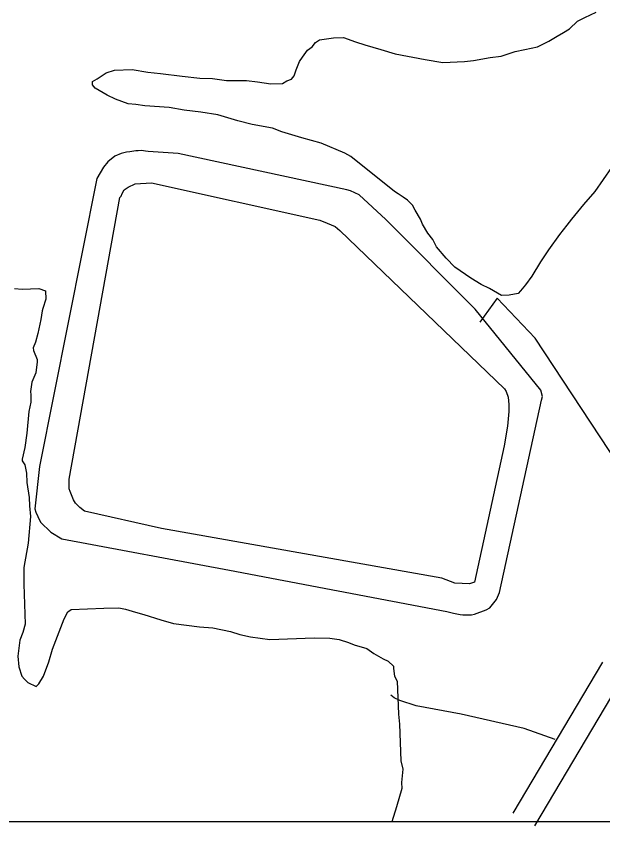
# Model space of a CAD drawing. Extents: x 3263578 to 3301413, y 764927 to 798602.
# Drawn here: x 3297763 to 3298464, y 775827 to 776795 of the extents above; entities that cross this region are included whole.
import ezdxf

# ---------------------------------------------------------------- set-up
doc = ezdxf.new("R2010")
doc.units = 0
for name, color, linetype in [('V-GRID-FRAM', 7, 'Continuous'), ('V-LEVE-TOET', 7, 'Continuous'), ('V-ROAD-CNTR', 7, 'Continuous'), ('V-SITE-VEGE', 7, 'Continuous'), ('V-TOPO-SHOR', 7, 'Continuous')]:
    doc.layers.add(name, color=color, linetype=linetype)

msp = doc.modelspace()

# ---------------------------------------------------------------- linework, layer by layer
at = {"layer": 'V-GRID-FRAM'}
msp.add_lwpolyline([(3267734.87, 794015.53), (3299171.18, 794017.82), (3299180.44, 775831.73), (3267728.26, 775829.44), (3267734.87, 794015.53)], dxfattribs=at)
at = {"layer": 'V-LEVE-TOET'}
for points in [[(3298389.95, 776347.61), (3298311.65, 776444.67), (3298204.6, 776551.93), (3298172.76, 776581.44), (3298162.51, 776585.93), (3298157.98, 776587.41), (3297956.54, 776630.89), (3297920.52, 776633.14), (3297917.18, 776633.66), (3297912.48, 776634.16), (3297908.57, 776634.08), (3297905.64, 776634.03), (3297898.62, 776632.92), (3297894.72, 776632.45), (3297888.1, 776630.76), (3297880.73, 776627.49), (3297872.26, 776620.68), (3297867.1, 776614.52), (3297858.95, 776600.88), (3297790.62, 776256.61), (3297784.94, 776205.86), (3297786.19, 776201.78), (3297788.44, 776196.54), (3297791.89, 776189.96), (3297804.05, 776177.87), (3297817.1, 776170.11), (3298017.85, 776132.48), (3298277.48, 776083.07), (3298285.73, 776080.88), (3298293.38, 776079.65), (3298296.92, 776078.94), (3298307.08, 776078.94), (3298310.78, 776079.79), (3298324.56, 776085.14), (3298329.02, 776087.37), (3298336.85, 776097.3), (3298340.6, 776105.58), (3298390.77, 776335.7), (3298392.05, 776340.03), (3298389.95, 776347.61)], [(3297825.91, 776241.45), (3297886.76, 776578.14), (3297888.1, 776579.73), (3297889.21, 776582.88), (3297891.67, 776587.23), (3297894.37, 776589.04), (3297896.69, 776590.45), (3297904.83, 776594.32), (3297924.55, 776595.67), (3298125.82, 776551.02), (3298134.5, 776547.27), (3298143.96, 776543.54), (3298149.72, 776538.76), (3298346.71, 776349.33), (3298348.53, 776346.24), (3298350.81, 776339.44), (3298351.75, 776330.66), (3298351.72, 776322.05), (3298350.1, 776304.62), (3298346.25, 776281.08), (3298310.64, 776118.11), (3298304.61, 776116.24), (3298287.39, 776117.08), (3298271.63, 776123.04), (3297936.54, 776182.16), (3297844.24, 776202.89), (3297838.88, 776207.48), (3297833.5, 776212.65), (3297831.27, 776216.52), (3297827.37, 776226.42), (3297826.13, 776229.92), (3297825.91, 776241.45)]]:
    msp.add_lwpolyline(points, dxfattribs=at)
at = {"layer": 'V-ROAD-CNTR'}
for points in [[(3298463.71, 776022.47), (3298356.65, 775842.07)], [(3298489.51, 776007.16), (3298382.45, 775826.76)]]:
    msp.add_lwpolyline(points, dxfattribs=at)
at = {"layer": 'V-SITE-VEGE'}
for p, q in [((3297760.8, 776469.29), (3297769.8, 776468.6)), ((3297769.8, 776468.6), (3297789.73, 776469.26)), ((3297789.73, 776469.26), (3297797.8, 776466.54)), ((3297797.8, 776466.54), (3297798.13, 776456.58)), ((3297798.13, 776456.58), (3297794.51, 776445.49)), ((3297794.51, 776445.49), (3297793.62, 776442.46)), ((3297793.62, 776442.46), (3297791.96, 776432.44)), ((3297791.96, 776432.44), (3297788.54, 776415.37)), ((3297788.54, 776415.37), (3297785.89, 776405.31)), ((3297785.89, 776405.31), (3297783.13, 776398.23)), ((3297783.13, 776398.23), (3297783.23, 776395.24)), ((3297783.23, 776395.24), (3297787.58, 776384.42)), ((3297787.68, 776381.43), (3297786.12, 776368.42)), ((3297787.58, 776384.42), (3297787.68, 776381.43)), ((3297786.12, 776368.42), (3297781.51, 776357.29)), ((3297781.51, 776357.29), (3297779.89, 776346.27)), ((3297779.89, 776346.27), (3297780.02, 776342.28)), ((3297780.02, 776342.28), (3297780.32, 776333.32)), ((3297780.32, 776333.32), (3297777.7, 776322.26)), ((3297777.7, 776322.26), (3297775.58, 776296.26)), ((3297775.58, 776296.26), (3297773.16, 776279.22)), ((3297773.16, 776279.22), (3297769.64, 776265.14)), ((3297769.64, 776265.14), (3297769.7, 776263.15)), ((3297769.7, 776263.15), (3297772.86, 776258.27)), ((3297772.86, 776258.27), (3297775.19, 776248.37)), ((3297775.19, 776248.37), (3297775.55, 776237.42)), ((3297775.55, 776237.42), (3297778.15, 776219.55)), ((3297778.15, 776219.55), (3297778.48, 776209.59)), ((3297778.48, 776209.59), (3297779.91, 776196.67)), ((3297779.91, 776196.67), (3297776.99, 776164.66)), ((3297776.99, 776164.66), (3297771.98, 776135.57)), ((3297771.98, 776135.57), (3297771.66, 776115.62)), ((3297771.66, 776115.62), (3297773.26, 776067.8)), ((3297828.51, 776085.61), (3297867.36, 776086.91)), ((3297867.36, 776086.91), (3297885.29, 776087.51)), ((3297885.29, 776087.51), (3297893.33, 776085.78)), ((3297819.91, 776074.35), (3297824.63, 776082.48)), ((3297824.63, 776082.48), (3297828.51, 776085.61)), ((3297893.33, 776085.78), (3297905.42, 776082.2)), ((3297905.42, 776082.2), (3297915.48, 776079.54)), ((3297915.48, 776079.54), (3297935.64, 776073.24)), ((3297773.26, 776067.8), (3297770.6, 776057.74)), ((3297806.17, 776037.98), (3297819.91, 776074.35)), ((3297935.64, 776073.24), (3297950.74, 776068.76)), ((3297950.74, 776068.76), (3297981.79, 776064.81)), ((3297981.79, 776064.81), (3297997.8, 776063.35)), ((3297997.8, 776063.35), (3298018.89, 776059.07)), ((3298018.89, 776059.07), (3298029.98, 776055.45)), ((3297766.92, 776048.64), (3297764.56, 776029.61)), ((3297770.6, 776057.74), (3297766.92, 776048.64)), ((3298029.98, 776055.45), (3298043.03, 776052.9)), ((3298043.03, 776052.9), (3298066.07, 776049.68)), ((3298066.07, 776049.68), (3298118.87, 776051.45)), ((3298118.87, 776051.45), (3298137.83, 776051.09)), ((3298137.83, 776051.09), (3298148.86, 776049.46)), ((3298148.86, 776049.46), (3298159.95, 776045.85)), ((3298159.95, 776045.85), (3298167.02, 776043.09)), ((3298167.02, 776043.09), (3298182.13, 776038.61)), ((3298182.13, 776038.61), (3298190.3, 776032.9)), ((3297764.56, 776029.61), (3297765.99, 776016.69)), ((3297801.69, 776022.87), (3297806.17, 776037.98)), ((3298190.3, 776032.9), (3298201.49, 776026.3)), ((3297795.28, 776005.71), (3297801.69, 776022.87)), ((3298201.49, 776026.3), (3298207.57, 776023.51)), ((3298207.57, 776023.51), (3298213.75, 776017.73)), ((3297765.99, 776016.69), (3297769.35, 776005.83)), ((3298213.75, 776017.73), (3298213.85, 776014.74)), ((3298213.85, 776014.74), (3298215.14, 776005.81)), ((3297769.35, 776005.83), (3297772.47, 776001.95)), ((3297772.47, 776001.95), (3297776.59, 775998.1)), ((3297789.61, 775996.54), (3297795.28, 776005.71)), ((3298215.14, 776005.81), (3298218.33, 775999.93)), ((3298218.33, 775999.93), (3298219.67, 775960.09)), ((3297776.59, 775998.1), (3297786.72, 775993.45)), ((3297786.72, 775993.45), (3297789.61, 775996.54)), ((3298219.67, 775960.09), (3298221.06, 775948.16)), ((3298221.06, 775948.16), (3298222.53, 775904.33)), ((3298222.53, 775904.33), (3298224.86, 775894.44)), ((3298224.86, 775894.44), (3298223.4, 775878.43)), ((3298223.4, 775878.43), (3298223.63, 775871.46)), ((3298223.63, 775871.46), (3298217.39, 775849.31)), ((3298217.39, 775849.31), (3298211.87, 775831.66)), ((3298211.87, 775831.66), (3296703.38, 775831.55))]:
    msp.add_line(p, q, dxfattribs=at)
for points in [[(3298287.06, 776494.88), (3298276.73, 776505.51), (3298265.31, 776519.08), (3298261.03, 776527.92), (3298254.78, 776535.69), (3298248.44, 776546.44), (3298246.24, 776552.35), (3298239.9, 776563.11), (3298236.71, 776568.99), (3298230.53, 776574.77), (3298225.42, 776578.58), (3298219.31, 776582.37), (3298215.22, 776585.22), (3298162.95, 776627.35), (3298155.84, 776631.1), (3298127.52, 776643.12), (3298104.37, 776649.33), (3298080.2, 776656.5), (3298069.07, 776661.11), (3298045, 776665.29), (3298027.89, 776669.7), (3298003.72, 776676.87), (3297983.66, 776680.19), (3297963.64, 776682.51), (3297945.57, 776685.89), (3297916.58, 776687.91), (3297905.56, 776689.54), (3297896.56, 776690.23), (3297881.42, 776695.71), (3297871.29, 776700.36), (3297857.04, 776708.86), (3297853.92, 776712.74), (3297853.79, 776716.72), (3297859.66, 776719.92), (3297870.39, 776727.25), (3297880.25, 776730.58), (3297901.17, 776731.28), (3297920.23, 776727.93), (3297935.24, 776726.44), (3297961.27, 776723.32), (3297982.29, 776721.03), (3297997.27, 776720.54), (3298014.3, 776718.11), (3298038.25, 776717.92), (3298051.26, 776716.36), (3298067.3, 776713.91), (3298081.25, 776714.37), (3298086.13, 776717.53), (3298092.04, 776719.72), (3298094.89, 776723.81), (3298097.65, 776730.88), (3298101.3, 776740.98), (3298105.12, 776746.09), (3298110.83, 776754.26), (3298116.67, 776758.44), (3298120.49, 776763.56), (3298125.37, 776766.71), (3298142.24, 776769.27), (3298154.19, 776769.67), (3298168.34, 776764.16), (3298179.43, 776760.55), (3298198.56, 776755.2), (3298215.69, 776749.8), (3298251.82, 776743.02), (3298272.88, 776739.74), (3298298.78, 776740.61), (3298309.7, 776741.97), (3298329.52, 776745.63), (3298342.44, 776747.06), (3298359.21, 776752.61), (3298371.1, 776755), (3298385.94, 776758.49), (3298399.69, 776764.93), (3298409.45, 776771.24), (3298417.28, 776775.5), (3298424.12, 776779.71), (3298433.79, 776789.01), (3298442.62, 776793.3), (3298456.36, 776799.74)], [(3298524.2, 776799.02), (3298526.4, 776793.11), (3298528.62, 776786.21), (3298527, 776775.18), (3298527.5, 776760.24), (3298527.24, 776738.29), (3298528.7, 776724.38), (3298527.24, 776708.37), (3298521.7, 776695.22), (3298512.34, 776676.95), (3298502.91, 776660.68), (3298486.91, 776632.22), (3298474.56, 776613.86), (3298454.57, 776585.26), (3298441.13, 776569.85), (3298426.75, 776552.42), (3298421.01, 776545.24)], [(3298421.01, 776545.24), (3298412.41, 776533.99), (3298399.06, 776515.59), (3298389.57, 776501.31), (3298379.18, 776484), (3298371.54, 776473.78), (3298365.8, 776466.6), (3298362.91, 776463.52), (3298352.02, 776461.16), (3298343.05, 776460.85), (3298328.81, 776469.35), (3298318.68, 776474), (3298306.46, 776481.57), (3298287.06, 776494.88)]]:
    msp.add_lwpolyline(points, dxfattribs=at)
at = {"layer": 'V-TOPO-SHOR'}
msp.add_line((3298337.73, 776457.61), (3298317.04, 776429.16), dxfattribs=at)
for points in [[(3298516.51, 776207.96), (3298383.34, 776409.98), (3298337.73, 776457.61)], [(3298406.99, 775929.95), (3298370, 775943.22), (3298294.89, 775960.36), (3298240.86, 775970.43), (3298221.52, 775976.77), (3298214.55, 775979.84), (3298210.62, 775983.01)]]:
    msp.add_lwpolyline(points, dxfattribs=at)

doc.saveas('drawing.dxf')
